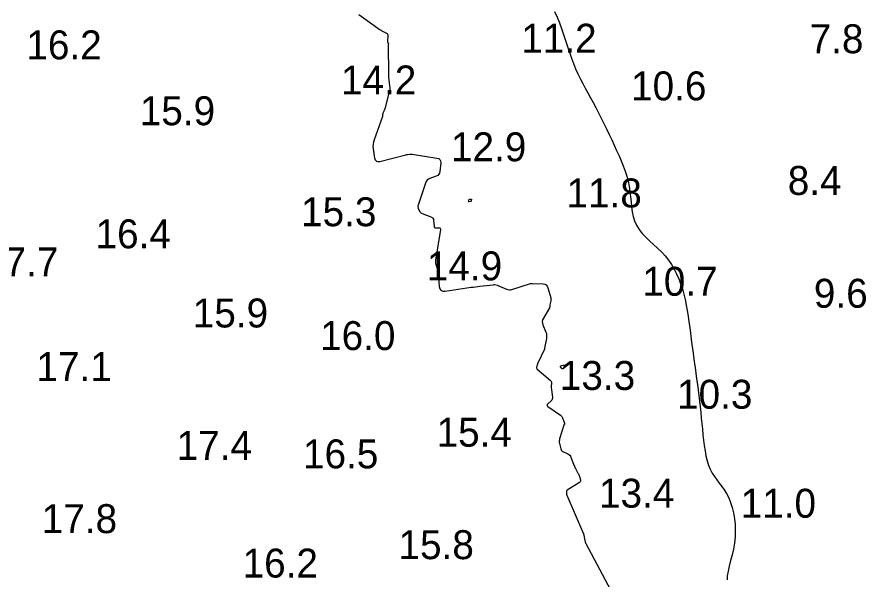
# Model space of a CAD drawing. Extents: x 3040093 to 3056816, y 408076 to 509144.
# Drawn here: x 3044690.5 to 3044837.1, y 435222.9 to 435320 of the extents above; entities that cross this region are included whole.
import ezdxf

# ---------------------------------------------------------------- set-up
doc = ezdxf.new("R2010")
doc.units = 0
for name, color, linetype in [('V-CHAN-CONT-EL12-1112', 7, 'Continuous'), ('V-CHAN-CONT-EL15', 7, 'Continuous'), ('V-TOPO-SOUN-0810', 7, 'Continuous')]:
    doc.layers.add(name, color=color, linetype=linetype)

msp = doc.modelspace()

# ---------------------------------------------------------------- linework, layer by layer
at = {"layer": 'V-CHAN-CONT-EL12-1112'}
msp.add_lwpolyline([(3044783.31, 435321), (3044783.76, 435320.04), (3044784.17, 435319.05), (3044784.55, 435318.03), (3044784.9, 435317.01), (3044785.24, 435315.97), (3044785.57, 435314.95), (3044785.89, 435313.94), (3044786.23, 435312.95), (3044786.58, 435312), (3044786.95, 435311.1), (3044787.35, 435310.23), (3044787.76, 435309.39), (3044788.19, 435308.56), (3044788.63, 435307.74), (3044789.08, 435306.93), (3044789.54, 435306.1), (3044790, 435305.25), (3044790.47, 435304.38), (3044790.93, 435303.48), (3044791.39, 435302.57), (3044791.85, 435301.64), (3044792.31, 435300.7), (3044792.76, 435299.76), (3044793.2, 435298.83), (3044793.63, 435297.9), (3044794.05, 435296.98), (3044794.46, 435296.08), (3044794.84, 435295.19), (3044795.2, 435294.3), (3044795.52, 435293.41), (3044795.8, 435292.53), (3044796.04, 435291.65), (3044796.22, 435290.77), (3044796.35, 435289.88), (3044796.45, 435288.99), (3044796.54, 435288.11), (3044796.63, 435287.25), (3044796.75, 435286.4), (3044796.92, 435285.58), (3044797.16, 435284.8), (3044797.5, 435284.05), (3044797.94, 435283.34), (3044798.47, 435282.66), (3044799.08, 435282.01), (3044799.73, 435281.37), (3044800.41, 435280.74), (3044801.1, 435280.09), (3044801.77, 435279.44), (3044802.41, 435278.75), (3044802.98, 435278.03), (3044803.51, 435277.28), (3044803.98, 435276.49), (3044804.4, 435275.68), (3044804.77, 435274.83), (3044805.1, 435273.96), (3044805.4, 435273.07), (3044805.65, 435272.16), (3044805.88, 435271.23), (3044806.08, 435270.28), (3044806.25, 435269.32), (3044806.4, 435268.34), (3044806.54, 435267.36), (3044806.67, 435266.38), (3044806.8, 435265.39), (3044806.93, 435264.4), (3044807.06, 435263.41), (3044807.19, 435262.43), (3044807.32, 435261.45), (3044807.46, 435260.47), (3044807.6, 435259.49), (3044807.73, 435258.51), (3044807.86, 435257.54), (3044807.99, 435256.56), (3044808.11, 435255.59), (3044808.23, 435254.62), (3044808.34, 435253.65), (3044808.45, 435252.68), (3044808.56, 435251.72), (3044808.66, 435250.75), (3044808.76, 435249.79), (3044808.86, 435248.83), (3044808.96, 435247.86), (3044809.06, 435246.91), (3044809.18, 435245.98), (3044809.31, 435245.07), (3044809.48, 435244.2), (3044809.68, 435243.38), (3044809.92, 435242.6), (3044810.21, 435241.89), (3044810.55, 435241.24), (3044810.93, 435240.65), (3044811.35, 435240.08), (3044811.78, 435239.52), (3044812.21, 435238.95), (3044812.64, 435238.35), (3044813.04, 435237.71), (3044813.42, 435236.99), (3044813.74, 435236.18), (3044814.02, 435235.3), (3044814.24, 435234.36), (3044814.4, 435233.36), (3044814.5, 435232.33), (3044814.53, 435231.28), (3044814.5, 435230.22), (3044814.39, 435229.15), (3044814.21, 435228.11), (3044813.98, 435227.09), (3044813.74, 435226.12), (3044813.5, 435225.18), (3044813.3, 435224.31), (3044813.16, 435223.51), (3044813.12, 435222.79)], dxfattribs=at)
at = {"layer": 'V-CHAN-CONT-EL15'}
msp.add_lwpolyline([(3044749.54, 435320.47), (3044753.24, 435317.84), (3044753.36, 435317.76), (3044753.49, 435317.68), (3044753.62, 435317.61), (3044753.75, 435317.54), (3044754.29, 435317.27), (3044754.4, 435317.2), (3044754.48, 435317.1), (3044754.53, 435316.98), (3044754.54, 435316.84), (3044754.49, 435315.79), (3044754.5, 435315.75), (3044754.5, 435315.71), (3044754.51, 435315.67), (3044754.53, 435315.64), (3044754.62, 435315.48), (3044754.63, 435315.45), (3044754.64, 435315.42), (3044754.64, 435315.39), (3044754.63, 435315.35), (3044754.6, 435315.22), (3044754.59, 435315.18), (3044754.59, 435315.15), (3044754.59, 435315.12), (3044754.59, 435315.08), (3044754.63, 435310.29), (3044754.63, 435310.11), (3044754.64, 435309.93), (3044754.65, 435309.75), (3044754.67, 435309.57), (3044754.76, 435308.71), (3044754.77, 435308.6), (3044754.78, 435308.48), (3044754.8, 435308.37), (3044754.81, 435308.26), (3044754.87, 435307.81), (3044754.88, 435307.7), (3044754.88, 435307.59), (3044754.87, 435307.48), (3044754.84, 435307.37), (3044754.01, 435304.18), (3044753.98, 435304.1), (3044753.96, 435304.02), (3044753.92, 435303.94), (3044753.89, 435303.86), (3044753.68, 435303.42), (3044753.67, 435303.4), (3044753.66, 435303.38), (3044753.66, 435303.36), (3044753.66, 435303.34), (3044753.65, 435303.24), (3044753.65, 435303.23), (3044753.64, 435303.21), (3044753.64, 435303.19), (3044753.64, 435303.18), (3044753.62, 435303.11), (3044753.61, 435303.09), (3044753.61, 435303.07), (3044753.61, 435303.05), (3044753.61, 435303.04), (3044753.61, 435302.94), (3044753.61, 435302.92), (3044753.61, 435302.9), (3044753.6, 435302.88), (3044753.6, 435302.86), (3044752.15, 435298.81), (3044752.04, 435298.43), (3044751.98, 435298.05), (3044751.97, 435297.66), (3044752.01, 435297.26), (3044752.26, 435295.68), (3044752.36, 435295.35), (3044752.55, 435295.14), (3044752.81, 435295.05), (3044753.16, 435295.09), (3044757.67, 435296.25), (3044757.75, 435296.27), (3044757.84, 435296.29), (3044757.93, 435296.3), (3044758.01, 435296.31), (3044758.37, 435296.33), (3044758.45, 435296.34), (3044758.54, 435296.34), (3044758.63, 435296.33), (3044758.72, 435296.32), (3044763.02, 435295.68), (3044763.32, 435295.59), (3044763.53, 435295.42), (3044763.64, 435295.19), (3044763.66, 435294.87), (3044763.52, 435293.35), (3044763.46, 435293.08), (3044763.34, 435292.86), (3044763.16, 435292.68), (3044762.91, 435292.55), (3044761.8, 435292.13), (3044761.54, 435292), (3044761.33, 435291.83), (3044761.17, 435291.61), (3044761.05, 435291.35), (3044759.77, 435287.53), (3044759.74, 435287.39), (3044759.73, 435287.25), (3044759.75, 435287.11), (3044759.8, 435286.98), (3044760.06, 435286.44), (3044760.13, 435286.31), (3044760.23, 435286.21), (3044760.34, 435286.13), (3044760.47, 435286.07), (3044761.99, 435285.52), (3044762.17, 435285.42), (3044762.31, 435285.29), (3044762.4, 435285.13), (3044762.44, 435284.92), (3044762.52, 435283.88), (3044762.55, 435283.75), (3044762.61, 435283.67), (3044762.7, 435283.61), (3044762.83, 435283.6), (3044763.39, 435283.61), (3044763.51, 435283.59), (3044763.59, 435283.54), (3044763.63, 435283.45), (3044763.63, 435283.33), (3044762.78, 435278.01), (3044762.77, 435277.84), (3044762.77, 435277.66), (3044762.79, 435277.48), (3044762.84, 435277.31), (3044763.06, 435276.61), (3044763.11, 435276.43), (3044763.15, 435276.26), (3044763.18, 435276.08), (3044763.2, 435275.9), (3044763.42, 435273.49), (3044763.51, 435273.09), (3044763.71, 435272.83), (3044764.02, 435272.69), (3044764.42, 435272.69), (3044768.9, 435273.34), (3044769.28, 435273.39), (3044769.67, 435273.44), (3044770.05, 435273.48), (3044770.44, 435273.52), (3044772.71, 435273.74), (3044772.73, 435273.74), (3044772.76, 435273.75), (3044772.78, 435273.76), (3044772.8, 435273.77), (3044772.88, 435273.83), (3044772.9, 435273.84), (3044772.92, 435273.85), (3044772.94, 435273.85), (3044772.97, 435273.84), (3044773.46, 435273.69), (3044773.55, 435273.65), (3044773.64, 435273.62), (3044773.73, 435273.59), (3044773.82, 435273.55), (3044775.03, 435273.02), (3044775.26, 435272.95), (3044775.5, 435272.91), (3044775.73, 435272.92), (3044775.97, 435272.97), (3044779.2, 435273.97), (3044779.22, 435273.98), (3044779.24, 435273.98), (3044779.26, 435273.98), (3044779.29, 435273.99), (3044779.38, 435273.99), (3044779.4, 435273.99), (3044779.42, 435273.99), (3044779.45, 435273.99), (3044779.47, 435273.99), (3044781.37, 435273.92), (3044781.66, 435273.87), (3044781.89, 435273.74), (3044782.07, 435273.54), (3044782.19, 435273.27), (3044782.68, 435271.5), (3044782.71, 435271.37), (3044782.72, 435271.24), (3044782.71, 435271.12), (3044782.69, 435270.99), (3044782.52, 435270.32), (3044782.51, 435270.27), (3044782.5, 435270.23), (3044782.49, 435270.18), (3044782.49, 435270.13), (3044782.49, 435269.95), (3044782.49, 435269.9), (3044782.48, 435269.85), (3044782.46, 435269.81), (3044782.44, 435269.77), (3044781.4, 435267.99), (3044781.27, 435267.71), (3044781.21, 435267.43), (3044781.23, 435267.14), (3044781.31, 435266.85), (3044781.82, 435265.61), (3044781.91, 435265.34), (3044781.96, 435265.07), (3044781.96, 435264.79), (3044781.92, 435264.51), (3044781.58, 435262.83), (3044781.58, 435262.82), (3044781.58, 435262.8), (3044781.58, 435262.79), (3044781.58, 435262.78), (3044781.59, 435262.73), (3044781.59, 435262.72), (3044781.59, 435262.7), (3044781.59, 435262.69), (3044781.59, 435262.68), (3044780.39, 435260.1), (3044780.36, 435260.03), (3044780.33, 435259.95), (3044780.31, 435259.87), (3044780.29, 435259.79), (3044780.23, 435259.47), (3044780.23, 435259.4), (3044780.24, 435259.33), (3044780.27, 435259.26), (3044780.33, 435259.21), (3044782.59, 435257.29), (3044782.69, 435257.19), (3044782.76, 435257.08), (3044782.79, 435256.95), (3044782.8, 435256.81), (3044782.77, 435256.22), (3044782.77, 435256.07), (3044782.77, 435255.92), (3044782.78, 435255.78), (3044782.8, 435255.63), (3044782.97, 435254.35), (3044782.97, 435254.18), (3044782.93, 435254.01), (3044782.85, 435253.86), (3044782.73, 435253.73), (3044782.17, 435253.23), (3044782.06, 435253.1), (3044782.03, 435252.99), (3044782.08, 435252.87), (3044782.19, 435252.76), (3044784.33, 435251.25), (3044784.45, 435251.15), (3044784.56, 435251.03), (3044784.65, 435250.9), (3044784.71, 435250.76), (3044785.05, 435249.89), (3044785.05, 435249.86), (3044785.06, 435249.84), (3044785.06, 435249.82), (3044785.06, 435249.79), (3044785.07, 435249.67), (3044785.07, 435249.66), (3044785.06, 435249.66), (3044785.06, 435249.66), (3044785.05, 435249.66), (3044785.02, 435249.68), (3044785.01, 435249.68), (3044785, 435249.68), (3044785, 435249.67), (3044784.99, 435249.67), (3044784.21, 435247.16), (3044784.16, 435246.95), (3044784.14, 435246.75), (3044784.15, 435246.54), (3044784.19, 435246.33), (3044784.39, 435245.46), (3044784.45, 435245.28), (3044784.55, 435245.12), (3044784.69, 435244.99), (3044784.86, 435244.9), (3044785.62, 435244.56), (3044785.8, 435244.47), (3044785.94, 435244.34), (3044786.06, 435244.19), (3044786.14, 435244.01), (3044786.59, 435242.79), (3044786.67, 435242.6), (3044786.75, 435242.41), (3044786.83, 435242.23), (3044786.93, 435242.05), (3044787.37, 435241.23), (3044787.44, 435241.09), (3044787.5, 435240.95), (3044787.56, 435240.81), (3044787.61, 435240.67), (3044787.8, 435240.09), (3044787.83, 435239.95), (3044787.81, 435239.83), (3044787.75, 435239.73), (3044787.64, 435239.64), (3044785.49, 435238.3), (3044785.43, 435238.25), (3044785.39, 435238.19), (3044785.37, 435238.12), (3044785.37, 435238.05), (3044785.39, 435237.72), (3044785.4, 435237.64), (3044785.41, 435237.56), (3044785.44, 435237.48), (3044785.47, 435237.4), (3044788.3, 435230.74), (3044788.36, 435230.6), (3044788.4, 435230.46), (3044788.44, 435230.32), (3044788.46, 435230.18), (3044788.56, 435229.6), (3044788.59, 435229.45), (3044788.63, 435229.31), (3044788.68, 435229.18), (3044788.74, 435229.05), (3044792.97, 435221.06)], dxfattribs=at)
for points in [[(3044768.93, 435288.26), (3044768.93, 435288.25), (3044768.93, 435288.24), (3044768.92, 435288.22), (3044768.92, 435288.21), (3044768.92, 435288.21), (3044768.91, 435288.2), (3044768.91, 435288.2), (3044768.87, 435288.16), (3044768.87, 435288.16), (3044768.86, 435288.15), (3044768.85, 435288.15), (3044768.84, 435288.15), (3044768.5, 435288.1), (3044768.46, 435288.1), (3044768.44, 435288.11), (3044768.43, 435288.13), (3044768.44, 435288.17), (3044768.52, 435288.4), (3044768.53, 435288.43), (3044768.54, 435288.45), (3044768.56, 435288.47), (3044768.58, 435288.49), (3044768.67, 435288.55), (3044768.7, 435288.56), (3044768.72, 435288.57), (3044768.75, 435288.58), (3044768.77, 435288.57), (3044768.93, 435288.56), (3044768.95, 435288.55), (3044768.97, 435288.54), (3044768.98, 435288.52), (3044768.98, 435288.49)], [(3044784.33, 435259.63), (3044784.32, 435259.68), (3044784.35, 435259.72), (3044784.41, 435259.75), (3044784.79, 435259.88), (3044784.82, 435259.89), (3044784.85, 435259.89), (3044784.88, 435259.89), (3044784.92, 435259.88), (3044785.07, 435259.85), (3044785.09, 435259.85), (3044785.1, 435259.84), (3044785.1, 435259.82), (3044785.1, 435259.8), (3044785.06, 435259.7), (3044785.05, 435259.68), (3044785.03, 435259.66), (3044785.02, 435259.64), (3044785.01, 435259.61), (3044784.81, 435259.29), (3044784.77, 435259.25), (3044784.73, 435259.23), (3044784.69, 435259.24), (3044784.64, 435259.28), (3044784.37, 435259.58)]]:
    msp.add_lwpolyline(points, close=True, dxfattribs=at)

# ---------------------------------------------------------------- texts
at = {"layer": 'V-TOPO-SOUN-0810'}
for s, p in [('11.2 ', (3044777.58, 435313.87)), ('7.8', (3044827.38, 435313.78)), ('16.2 ', (3044692.11, 435312.73)), ('14.2 ', (3044746.44, 435306.66)), ('10.6 ', (3044796.54, 435305.64)), ('15.9 ', (3044711.7, 435301.34)), ('12.9 ', (3044765.44, 435295.11)), ('8.4', (3044823.6, 435289.3)), ('11.8 ', (3044785.39, 435287.14)), ('15.3 ', (3044739.55, 435283.89)), ('16.4 ', (3044704.06, 435280.08)), ('17.7 ', (3044684.63, 435275.23)), ('14.9 ', (3044761.27, 435274.54)), ('10.7 ', (3044798.48, 435271.88)), ('9.6', (3044828.11, 435269.81)), ('15.9 ', (3044720.85, 435266.4)), ('16.0 ', (3044742.84, 435262.5)), ('17.1 ', (3044693.85, 435257.15)), ('13.3 ', (3044784.24, 435255.61)), ('10.3 ', (3044804.48, 435252.36)), ('15.4 ', (3044762.95, 435245.8)), ('17.4 ', (3044718.06, 435243.53)), ('16.5 ', (3044739.88, 435242.06)), ('13.4 ', (3044791, 435235.27)), ('11.0 ', (3044815.47, 435233.53)), ('17.8 ', (3044694.77, 435230.87)), ('15.8 ', (3044756.38, 435226.37)), ('16.2 ', (3044729.45, 435223.19))]:
    msp.add_text(s, height=5, dxfattribs=at).set_placement(p)

doc.saveas('drawing.dxf')
